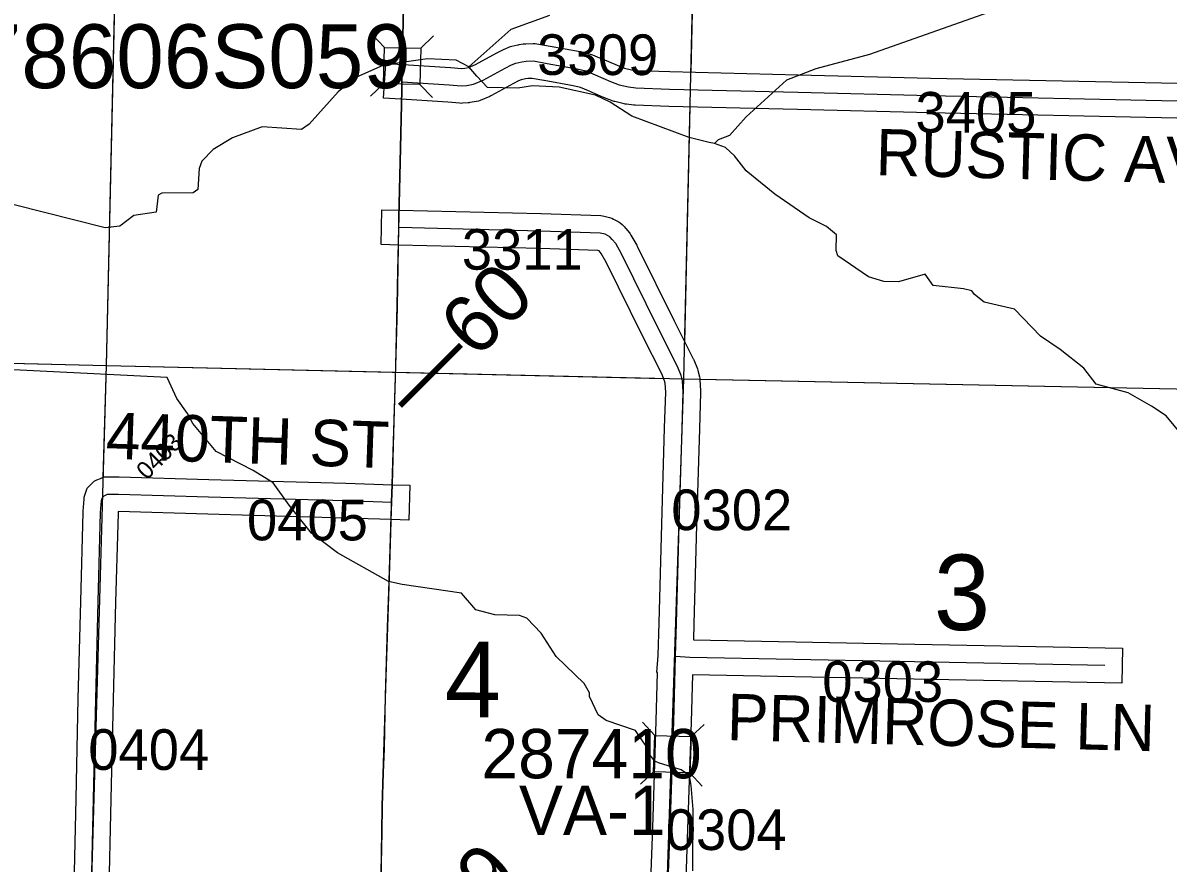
# Model space of a CAD drawing. Extents: x -132.8 to -73.3, y -60 to -26.
# Drawn here: x -96.035 to -94.063, y -39.937 to -38.489 of the extents above; entities that cross this region are included whole.
import ezdxf

# ---------------------------------------------------------------- set-up
doc = ezdxf.new("R2010")
doc.units = 0
for name, color, linetype in [('tdCoHydroRiver', 7, 'Continuous'), ('tdCoPriCL', 7, 'Continuous'), ('tdCoPrimary', 7, 'Continuous'), ('tdCoPriNonDiv', 7, 'Continuous'), ('tdCoPriNonDivCL', 7, 'Continuous'), ('tdCoSecRdNmbr', 7, 'Continuous'), ('tdCoSecRdTxt', 7, 'Continuous'), ('tdCoSecRteBand', 7, 'Continuous'), ('tdCoSecRteCL', 7, 'Continuous'), ('tdCoSectLine', 7, 'Continuous'), ('tdCoSectLinePart', 7, 'Continuous'), ('tdCoSectNmbr', 7, 'Continuous'), ('tdCoStrucNonDivPri', 7, 'Continuous'), ('tdCoStrucPriMaintName', 7, 'Continuous'), ('tdCoStrucSec', 7, 'Continuous'), ('tdCoStrucSecCoName', 7, 'Continuous'), ('tdCoStrucSecFHWANum', 7, 'Continuous'), ('tdCoSurfEarth', 7, 'Continuous'), ('tdCoSurfGravel', 7, 'Continuous'), ('tdCoTwpBndry', 7, 'Continuous'), ('tdCoTwpBndryShd', 7, 'Continuous'), ('tdStHwyPriRefPost1', 7, 'Continuous'), ('tdStHwyPriRefPost5', 7, 'Continuous')]:
    doc.layers.add(name, color=color, linetype=linetype)

msp = doc.modelspace()

# ---------------------------------------------------------------- linework, layer by layer
at = {"layer": 'tdCoHydroRiver'}
for points in [[(-93.6697, -38.3053), (-93.7217, -38.3026), (-93.7502, -38.3067), (-93.8282, -38.3414), (-93.9009, -38.343), (-93.9167, -38.3474), (-93.9567, -38.3718), (-93.9869, -38.3822), (-94.0752, -38.3772), (-94.132, -38.3807), (-94.2257, -38.4103), (-94.3738, -38.4719), (-94.5772, -38.5433), (-94.6693, -38.5682), (-94.7202, -38.5876), (-94.7894, -38.6508), (-94.8184, -38.6833), (-94.8375, -38.6908), (-94.844, -38.697)], [(-95.1281, -38.4765), (-95.1949, -38.5003), (-95.2672, -38.565)], [(-95.2672, -38.565), (-95.2891, -38.5535), (-95.338, -38.5509), (-95.4139, -38.562), (-95.4617, -38.583), (-95.4922, -38.6076), (-95.5423, -38.6634), (-95.5551, -38.6726), (-95.6229, -38.668), (-95.6738, -38.6874), (-95.7073, -38.7072), (-95.7267, -38.7273), (-95.7317, -38.7398), (-95.734, -38.776), (-95.742, -38.7822), (-95.7957, -38.7826), (-95.802, -38.7857), (-95.8058, -38.8155), (-95.8438, -38.8211), (-95.8679, -38.8395), (-95.8932, -38.8421), (-96.0501, -38.8025)], [(-94.844, -38.697), (-94.8534, -38.6952), (-94.8879, -38.6866), (-94.9866, -38.6498), (-95.0239, -38.6254), (-95.0489, -38.6138), (-95.1118, -38.5999), (-95.1575, -38.5973), (-95.1828, -38.6015), (-95.2349, -38.6004), (-95.2534, -38.5811), (-95.2672, -38.565)], [(-94.0387, -39.1997), (-94.0664, -39.166), (-94.0913, -39.1497), (-94.1318, -39.1268), (-94.1867, -39.1114), (-94.2083, -39.0842), (-94.2486, -39.0518), (-94.2828, -39.029), (-94.3276, -38.9823), (-94.3795, -38.9702), (-94.3965, -38.9572), (-94.4011, -38.9508), (-94.4153, -38.9473), (-94.4672, -38.9415), (-94.481, -38.9223), (-94.5271, -38.9355), (-94.5523, -38.935), (-94.5789, -38.9265), (-94.6318, -38.8907), (-94.6348, -38.8812), (-94.6342, -38.8544), (-94.6513, -38.8398), (-94.681, -38.825), (-94.7401, -38.7843), (-94.7897, -38.7439), (-94.8097, -38.7182), (-94.8252, -38.7037), (-94.844, -38.697)], [(-94.8812, -39.9501), (-94.8806, -39.8445), (-94.8844, -39.8034), (-94.8872, -39.786), (-94.9012, -39.7762), (-94.9404, -39.7643), (-94.9467, -39.7611), (-94.9574, -39.7482), (-94.9604, -39.7371), (-94.9803, -39.7083), (-95.0304, -39.6915), (-95.0444, -39.6817), (-95.0595, -39.6499), (-95.0594, -39.6435), (-95.0685, -39.6276), (-95.1165, -39.5808), (-95.1425, -39.5409), (-95.1672, -39.5151), (-95.1797, -39.5101), (-95.2223, -39.5092), (-95.2552, -39.5006), (-95.2799, -39.4717), (-95.3821, -39.4569), (-95.4057, -39.4517), (-95.493, -39.4026), (-95.5381, -39.3685), (-95.5765, -39.3204), (-95.6041, -39.2819), (-95.6384, -39.2607), (-95.7024, -39.2278), (-95.7424, -39.1796), (-95.7515, -39.1621), (-95.7699, -39.1365), (-95.7865, -39.0999), (-96.1207, -39.0834)]]:
    msp.add_lwpolyline(points, dxfattribs=at)
at = {"layer": 'tdCoPriCL'}
msp.add_lwpolyline([(-95.4189, -39.9924), (-95.4167, -39.8836), (-95.4162, -39.8392), (-95.4145, -39.7813), (-95.4125, -39.7396), (-95.4108, -39.6489), (-95.4071, -39.5307), (-95.4034, -39.4242), (-95.4004, -39.3293), (-95.4, -39.3149), (-95.399, -39.2844), (-95.3965, -39.1963), (-95.393, -39.0804), (-95.3923, -39.0517), (-95.3906, -38.9796), (-95.3898, -38.9428), (-95.3879, -38.8419), (-95.3876, -38.8257), (-95.3847, -38.7046), (-95.3824, -38.6042), (-95.3823, -38.5906), (-95.3819, -38.5633), (-95.3797, -38.4612)], dxfattribs=at)
at = {"layer": 'tdCoPrimary'}
msp.add_lwpolyline([(-95.4186, -39.9924), (-95.4163, -39.8836), (-95.4158, -39.8392), (-95.4141, -39.7813), (-95.4121, -39.7396), (-95.4104, -39.6489), (-95.4067, -39.5307), (-95.403, -39.4242), (-95.4001, -39.3293), (-95.3996, -39.3149), (-95.3986, -39.2844), (-95.3961, -39.1963), (-95.3927, -39.0804), (-95.3902, -38.9796), (-95.3895, -38.9428), (-95.3875, -38.8419), (-95.3872, -38.8257), (-95.3843, -38.7046), (-95.3821, -38.6042), (-95.3819, -38.5906), (-95.3816, -38.5633), (-95.3793, -38.4612)], dxfattribs=at)
msp.add_lwpolyline([(-95.4186, -39.9924), (-95.4163, -39.8836), (-95.4158, -39.8392), (-95.4141, -39.7813), (-95.4121, -39.7396), (-95.4104, -39.6489), (-95.4067, -39.5307), (-95.403, -39.4242), (-95.4001, -39.3293), (-95.3996, -39.3149), (-95.3986, -39.2844), (-95.3961, -39.1963), (-95.3927, -39.0804), (-95.3902, -38.9796), (-95.3895, -38.9428), (-95.3875, -38.8419), (-95.3872, -38.8257), (-95.3843, -38.7046), (-95.3821, -38.6042), (-95.3819, -38.5906), (-95.3816, -38.5633), (-95.3793, -38.4612)], dxfattribs=at)
msp.add_lwpolyline([(-95.4186, -39.9924), (-95.4163, -39.8836), (-95.4158, -39.8392), (-95.4141, -39.7813), (-95.4121, -39.7396), (-95.4104, -39.6489), (-95.4067, -39.5307), (-95.403, -39.4242), (-95.4001, -39.3293), (-95.3996, -39.3149), (-95.3986, -39.2844), (-95.3961, -39.1963), (-95.3927, -39.0804), (-95.3902, -38.9796), (-95.3895, -38.9428), (-95.3875, -38.8419), (-95.3872, -38.8257), (-95.3843, -38.7046), (-95.3821, -38.6042), (-95.3819, -38.5906), (-95.3816, -38.5633), (-95.3793, -38.4612)], dxfattribs=at)
at = {"layer": 'tdCoPriNonDiv'}
msp.add_lwpolyline([(-96.1371, -41.0466), (-95.9551, -41.0506), (-95.6914, -41.0577), (-95.6436, -41.0572), (-95.6042, -41.0544), (-95.58, -41.052), (-95.5607, -41.0474), (-95.5377, -41.0359), (-95.5164, -41.0217), (-95.5097, -41.0163), (-95.5015, -41.0085), (-95.4937, -41.0003), (-95.4791, -40.983), (-95.4641, -40.9585), (-95.453, -40.932), (-95.4469, -40.9078), (-95.4441, -40.8831), (-95.4226, -40.3221), (-95.4194, -40.092), (-95.4162, -39.8392), (-95.393, -39.0804), (-95.3824, -38.6042), (-95.3667, -37.9036)], dxfattribs=at)
at = {"layer": 'tdCoPriNonDivCL'}
msp.add_lwpolyline([(-95.4189, -39.9924), (-95.4167, -39.8836), (-95.4162, -39.8392), (-95.4145, -39.7813), (-95.4125, -39.7396), (-95.4108, -39.6489), (-95.4071, -39.5307), (-95.4034, -39.4242), (-95.4004, -39.3293), (-95.4, -39.3149), (-95.399, -39.2844), (-95.3965, -39.1963), (-95.393, -39.0804), (-95.3906, -38.9796), (-95.3898, -38.9428), (-95.3879, -38.8419), (-95.3876, -38.8257), (-95.3847, -38.7046), (-95.3824, -38.6042), (-95.3823, -38.5906), (-95.3819, -38.5633), (-95.3797, -38.4612)], dxfattribs=at)
msp.add_lwpolyline([(-95.4189, -39.9924), (-95.4167, -39.8836), (-95.4162, -39.8392), (-95.4145, -39.7813), (-95.4125, -39.7396), (-95.4108, -39.6489), (-95.4071, -39.5307), (-95.4034, -39.4242), (-95.4004, -39.3293), (-95.4, -39.3149), (-95.399, -39.2844), (-95.3965, -39.1963), (-95.393, -39.0804), (-95.3906, -38.9796), (-95.3898, -38.9428), (-95.3879, -38.8419), (-95.3876, -38.8257), (-95.3847, -38.7046), (-95.3824, -38.6042), (-95.3823, -38.5906), (-95.3819, -38.5633), (-95.3797, -38.4612)], dxfattribs=at)
at = {"layer": 'tdCoSecRteBand'}
for points in [[(-94.0479, -38.6532), (-94.4733, -38.6441), (-94.4734, -38.6441), (-94.4734, -38.6441), (-94.7013, -38.6384), (-94.9225, -38.633), (-94.9226, -38.633), (-94.9228, -38.633), (-94.9805, -38.631), (-94.9817, -38.631), (-94.9829, -38.6308), (-94.9957, -38.6293), (-94.9977, -38.6291), (-94.9996, -38.6286), (-95.0154, -38.6247), (-95.017, -38.6243), (-95.0187, -38.6237), (-95.0337, -38.618), (-95.0344, -38.6177), (-95.0351, -38.6174), (-95.0609, -38.6062), (-95.075, -38.6005), (-95.0872, -38.5973), (-95.1376, -38.5884), (-95.1377, -38.5884), (-95.1377, -38.5884), (-95.158, -38.5847), (-95.1656, -38.5849), (-95.1698, -38.5856), (-95.1772, -38.5873), (-95.1815, -38.589), (-95.1903, -38.5935), (-95.2279, -38.6142), (-95.2294, -38.615), (-95.2309, -38.6157), (-95.2477, -38.6226), (-95.2507, -38.6238), (-95.254, -38.6244), (-95.2653, -38.6264), (-95.2667, -38.6266), (-95.2682, -38.6267), (-95.2778, -38.6275), (-95.2802, -38.6277), (-95.2826, -38.6275), (-95.303, -38.6258), (-95.3838, -38.6206), (-95.4138, -38.6187), (-95.4099, -38.5588), (-95.38, -38.5607), (-95.2989, -38.5659), (-95.2986, -38.5659), (-95.2983, -38.5659), (-95.28, -38.5675), (-95.2742, -38.567), (-95.2675, -38.5659), (-95.2554, -38.5609), (-95.2189, -38.5407), (-95.2185, -38.5405), (-95.218, -38.5403), (-95.2074, -38.5349), (-95.2061, -38.5341), (-95.2046, -38.5336), (-95.197, -38.5306), (-95.1951, -38.5299), (-95.1931, -38.5294), (-95.1827, -38.527), (-95.1817, -38.5267), (-95.1807, -38.5265), (-95.1733, -38.5253), (-95.1711, -38.525), (-95.1689, -38.5249), (-95.1561, -38.5247), (-95.1531, -38.5246), (-95.1502, -38.5251), (-95.1271, -38.5293), (-95.0756, -38.5384), (-95.0745, -38.5386), (-95.0733, -38.5389), (-95.058, -38.5429), (-95.0561, -38.5434), (-95.0542, -38.5442), (-95.0379, -38.5508), (-95.0376, -38.5509), (-95.0373, -38.5511), (-95.0118, -38.5621), (-94.9991, -38.5669), (-94.9869, -38.57), (-94.9772, -38.5711), (-94.9209, -38.573), (-94.6998, -38.5784), (-94.6998, -38.5784), (-94.6998, -38.5784), (-94.472, -38.5841), (-94.0464, -38.5932)], [(-94.9554, -40.0137), (-94.9504, -39.8765), (-94.9443, -39.692), (-94.942, -39.6088), (-94.9431, -39.6087), (-94.9412, -39.5793), (-94.9396, -39.5229), (-94.9349, -39.353), (-94.9349, -39.3529), (-94.9349, -39.3529), (-94.93, -39.1869), (-94.93, -39.1869), (-94.93, -39.1869), (-94.928, -39.1254), (-94.929, -39.1099), (-94.9299, -39.1059), (-94.9349, -39.0938), (-94.9672, -39.0297), (-94.9673, -39.0296), (-94.9673, -39.0295), (-95.0306, -38.9013), (-95.0391, -38.8864), (-95.0425, -38.8821), (-95.0427, -38.8819), (-95.0432, -38.8816), (-95.0452, -38.8811), (-95.1445, -38.8777), (-95.3883, -38.8719), (-95.4183, -38.8712), (-95.4168, -38.8112), (-95.3868, -38.8119), (-95.1429, -38.8178), (-95.1428, -38.8178), (-95.1426, -38.8178), (-95.04, -38.8212), (-95.0369, -38.8213), (-95.0338, -38.8221), (-95.0249, -38.8243), (-95.0211, -38.8253), (-95.0177, -38.8271), (-95.0101, -38.8313), (-95.0063, -38.8334), (-95.0033, -38.8364), (-94.9989, -38.8408), (-94.9977, -38.842), (-94.9967, -38.8433), (-94.9907, -38.8507), (-94.9893, -38.8526), (-94.9881, -38.8546), (-94.978, -38.8724), (-94.9775, -38.8731), (-94.9772, -38.8739), (-94.9136, -39.0028), (-94.8808, -39.0678), (-94.8803, -39.0688), (-94.8799, -39.0698), (-94.8735, -39.0854), (-94.8725, -39.0878), (-94.8719, -39.0903), (-94.87, -39.0992), (-94.8695, -39.1015), (-94.8693, -39.1038), (-94.8681, -39.123), (-94.868, -39.1245), (-94.868, -39.1259), (-94.87, -39.1887), (-94.8749, -39.3547), (-94.8796, -39.5245), (-94.8796, -39.5245), (-94.8804, -39.5516), (-94.8804, -39.5525), (-94.5291, -39.5593), (-94.1713, -39.5662), (-94.1413, -39.5667), (-94.1424, -39.6267), (-94.1724, -39.6261), (-94.5302, -39.6192), (-94.8821, -39.6124), (-94.8843, -39.6937), (-94.8843, -39.6938), (-94.8843, -39.6939), (-94.8905, -39.8786), (-94.8905, -39.8786), (-94.8905, -39.8787), (-94.8954, -40.016)], [(-95.9475, -40.0035), (-95.9435, -39.8257), (-95.9435, -39.8257), (-95.9435, -39.8257), (-95.9396, -39.6538), (-95.9396, -39.6537), (-95.9396, -39.6537), (-95.9354, -39.486), (-95.9354, -39.486), (-95.9354, -39.486), (-95.9312, -39.3321), (-95.9312, -39.3314), (-95.9311, -39.3307), (-95.9297, -39.31), (-95.9294, -39.3063), (-95.9282, -39.3027), (-95.9265, -39.2975), (-95.9242, -39.2908), (-95.9192, -39.2858), (-95.9163, -39.2828), (-95.9124, -39.279), (-95.9075, -39.2768), (-95.9016, -39.274), (-95.8957, -39.2713), (-95.8891, -39.2713), (-95.8704, -39.2713), (-95.87, -39.2713), (-95.8695, -39.2713), (-95.7146, -39.2757), (-95.4792, -39.2824), (-95.4791, -39.2824), (-95.4791, -39.2824), (-95.3986, -39.285), (-95.3687, -39.2859), (-95.3706, -39.3459), (-95.4005, -39.3449), (-95.4809, -39.3424), (-95.7163, -39.3357), (-95.8708, -39.3313), (-95.871, -39.3313), (-95.8712, -39.3344), (-95.8754, -39.4876), (-95.8796, -39.6552), (-95.8835, -39.827), (-95.8875, -40.0048)]]:
    msp.add_lwpolyline(points, dxfattribs=at)
at = {"layer": 'tdCoSecRteCL'}
for points in [[(-95.3819, -38.5906), (-95.3008, -38.5958), (-95.2801, -38.5976), (-95.2705, -38.5968), (-95.2591, -38.5949), (-95.2424, -38.588), (-95.2044, -38.567), (-95.1938, -38.5616), (-95.1861, -38.5586), (-95.1758, -38.5561), (-95.1684, -38.5549), (-95.1555, -38.5547), (-95.1324, -38.5589), (-95.0808, -38.568), (-95.0655, -38.5719), (-95.0493, -38.5786), (-95.0231, -38.5899), (-95.0081, -38.5956), (-94.9923, -38.5995), (-94.9795, -38.601), (-94.9218, -38.603), (-94.7006, -38.6084), (-94.4727, -38.6141), (-94.0471, -38.6232)], [(-94.9112, -39.5807), (-94.9096, -39.5237), (-94.9049, -39.3538), (-94.9, -39.1878), (-94.898, -39.1249), (-94.8992, -39.1057), (-94.9012, -39.0968), (-94.9076, -39.0813), (-94.9404, -39.0162), (-95.0041, -38.8872), (-95.0142, -38.8695), (-95.0201, -38.8621), (-95.0245, -38.8576), (-95.0322, -38.8534), (-95.041, -38.8512), (-95.1436, -38.8478), (-95.3875, -38.8419)], [(-95.9183, -40.046), (-95.9175, -40.0041), (-95.9135, -39.8263), (-95.9096, -39.6545), (-95.9054, -39.4868), (-95.9012, -39.3329), (-95.8997, -39.3122), (-95.898, -39.307), (-95.895, -39.304), (-95.8891, -39.3013), (-95.8704, -39.3013), (-95.7154, -39.3057), (-95.48, -39.3124), (-95.3996, -39.3149)], [(-94.9284, -40.0798), (-94.9254, -40.0149), (-94.9205, -39.8776), (-94.9143, -39.6929), (-94.9112, -39.5807)], [(-94.9112, -39.5807), (-94.8868, -39.5823), (-94.5297, -39.5893), (-94.1718, -39.5962)]]:
    msp.add_lwpolyline(points, dxfattribs=at)
at = {"layer": 'tdCoSectLine'}
for points in [[(-95.8911, -39.0794), (-95.8682, -38.0804)], [(-94.8967, -39.1026), (-94.8738, -38.1058)], [(-96.8881, -39.0551), (-95.8911, -39.0794)], [(-95.9186, -40.046), (-95.8911, -39.0794)], [(-95.8911, -39.0794), (-94.8967, -39.1026)], [(-94.9288, -40.0798), (-94.8967, -39.1026)], [(-94.8967, -39.1026), (-93.9077, -39.1227)]]:
    msp.add_lwpolyline(points, dxfattribs=at)
at = {"layer": 'tdCoSectLinePart'}
for points in [[(-94.8845, -38.5735), (-94.8745, -38.1357)], [(-95.8911, -39.0794), (-95.8754, -38.3961)], [(-94.8952, -39.0397), (-94.8859, -38.6334)], [(-96.8585, -39.0558), (-95.8911, -39.0794)], [(-95.8966, -39.2726), (-95.8911, -39.0794)], [(-95.8911, -39.0794), (-94.932, -39.1018)], [(-94.8698, -39.1031), (-93.9077, -39.1227)]]:
    msp.add_lwpolyline(points, dxfattribs=at)
at = {"layer": 'tdCoStrucNonDivPri'}
for points in [[(-95.4342, -38.5087), (-95.4125, -38.5313), (-95.35, -38.5327)], [(-95.3279, -38.5115), (-95.35, -38.5327), (-95.3514, -38.5952)], [(-95.4365, -38.6155), (-95.4139, -38.5939), (-95.4125, -38.5313)], [(-95.3297, -38.6178), (-95.3514, -38.5952), (-95.4139, -38.5939)]]:
    msp.add_lwpolyline(points, dxfattribs=at)
at = {"layer": 'tdCoStrucSec'}
for points in [[(-95.4342, -38.5087), (-95.4125, -38.5313), (-95.35, -38.5327)], [(-95.3279, -38.5115), (-95.35, -38.5327), (-95.3514, -38.5952)], [(-95.4365, -38.6155), (-95.4139, -38.5939), (-95.4125, -38.5313)], [(-95.3297, -38.6178), (-95.3514, -38.5952), (-95.4139, -38.5939)], [(-94.9681, -39.6941), (-94.9468, -39.717), (-94.8842, -39.719)], [(-94.8619, -39.6981), (-94.8842, -39.719), (-94.8863, -39.7816)], [(-94.9717, -39.8009), (-94.9489, -39.7795), (-94.9468, -39.717)], [(-94.865, -39.8044), (-94.8863, -39.7816), (-94.9489, -39.7795)]]:
    msp.add_lwpolyline(points, dxfattribs=at)
at = {"layer": 'tdCoSurfEarth'}
msp.add_lwpolyline([(-95.4189, -40.0646), (-95.4347, -40.0603), (-95.4937, -40.058), (-95.6392, -40.0521), (-95.8399, -40.0472), (-95.9183, -40.046), (-95.9175, -40.0041), (-95.9135, -39.8263), (-95.9096, -39.6545), (-95.9054, -39.4868), (-95.9012, -39.3329), (-95.8997, -39.3122), (-95.898, -39.307), (-95.895, -39.304), (-95.8891, -39.3013), (-95.8704, -39.3013), (-95.7154, -39.3057)], dxfattribs=at)
at = {"layer": 'tdCoSurfGravel'}
for points in [[(-95.3819, -38.5906), (-95.3008, -38.5958), (-95.2801, -38.5976), (-95.2705, -38.5968), (-95.2591, -38.5949), (-95.2424, -38.588), (-95.2044, -38.567), (-95.1938, -38.5616), (-95.1861, -38.5586), (-95.1758, -38.5561), (-95.1684, -38.5549), (-95.1555, -38.5547), (-95.1324, -38.5589), (-95.0808, -38.568), (-95.0655, -38.5719), (-95.0493, -38.5786), (-95.0231, -38.5899), (-95.0081, -38.5956), (-94.9923, -38.5995), (-94.9795, -38.601), (-94.9218, -38.603), (-94.7006, -38.6084), (-94.4727, -38.6141), (-94.0471, -38.6232)], [(-94.9284, -40.0798), (-94.9254, -40.0149), (-94.9205, -39.8776), (-94.9143, -39.6929), (-94.9112, -39.5807), (-94.9096, -39.5237), (-94.9049, -39.3538), (-94.9, -39.1878), (-94.898, -39.1249), (-94.8992, -39.1057), (-94.9012, -39.0968), (-94.9076, -39.0813), (-94.9404, -39.0162), (-95.0041, -38.8872), (-95.0142, -38.8695), (-95.0201, -38.8621), (-95.0245, -38.8576), (-95.0322, -38.8534), (-95.041, -38.8512), (-95.1436, -38.8478), (-95.3875, -38.8419)], [(-95.7154, -39.3057), (-95.48, -39.3124), (-95.3996, -39.3149)], [(-94.9112, -39.5807), (-94.8868, -39.5823), (-94.5297, -39.5893), (-94.1718, -39.5962)]]:
    msp.add_lwpolyline(points, dxfattribs=at)
at = {"layer": 'tdCoTwpBndry'}
for points in [[(-96.8581, -39.0558), (-95.8911, -39.0794), (-94.932, -39.1018)], [(-94.8695, -39.1031), (-93.9077, -39.1227), (-92.9408, -39.1442)]]:
    msp.add_lwpolyline(points, dxfattribs=at)
at = {"layer": 'tdCoTwpBndryShd'}
msp.add_lwpolyline([(-106.7236, -38.7848), (-105.728, -38.8086), (-104.7303, -38.8432), (-103.7331, -38.8774), (-102.8073, -38.9026), (-101.8117, -38.9301), (-100.8159, -38.959), (-99.8163, -38.9833), (-98.8197, -39.0068), (-97.8233, -39.0296), (-96.8881, -39.0551), (-95.8911, -39.0794), (-94.8967, -39.1026), (-93.9077, -39.1227), (-92.9108, -39.1449), (-91.9134, -39.1669), (-90.9452, -39.1903), (-89.9443, -39.2161), (-88.9458, -39.2388), (-87.9547, -39.2627), (-86.9487, -39.2862), (-85.9517, -39.3085)], dxfattribs=at)

# ---------------------------------------------------------------- texts
at = {"layer": 'tdCoSecRdNmbr'}
for s, height, rotation, p in [('3309', 0.07, 359.9283, (-95.1493, -38.5787)), ('3405', 0.07, 359.9289, (-94.498, -38.6781)), ('3311', 0.07, 359.9283, (-95.2791, -38.9143)), ('0403', 0.03, 44.9278, (-95.8216, -39.2779)), ('0302', 0.07, 359.9286, (-94.9185, -39.3632)), ('0405', 0.07, 359.928, (-95.6492, -39.3807)), ('0303', 0.07, 359.9287, (-94.6585, -39.6591)), ('0404', 0.07, 359.9278, (-95.9225, -39.7763)), ('0304', 0.07, 359.9286, (-94.928, -39.9144))]:
    msp.add_text(s, height=height, rotation=rotation, dxfattribs=at).set_placement(p)
at = {"layer": 'tdCoSecRdTxt'}
for s, rotation, p in [('RUSTIC AVE', 358.4703, (-94.5671, -38.7515)), ('440TH ST', 358.0615, (-95.8931, -39.24)), ('PRIMROSE LN', 358.4846, (-94.8233, -39.7249))]:
    msp.add_text(s, height=0.08, rotation=rotation, dxfattribs=at).set_placement(p)
at = {"layer": 'tdCoSectNmbr'}
for s, rotation, p in [('3', 359.9288, (-94.4663, -39.5353)), ('4', 359.9282, (-95.3085, -39.6855))]:
    msp.add_text(s, height=0.13, rotation=rotation, dxfattribs=at).set_placement(p)
at = {"layer": 'tdCoStrucPriMaintName'}
msp.add_text('78606S059', height=0.11, dxfattribs=at).set_placement((-96.1196, -38.6015))
msp.add_text('78606S059', height=0.11, dxfattribs=at).set_placement((-96.1196, -38.6015))
msp.add_text('78606S059', height=0.11, dxfattribs=at).set_placement((-96.1196, -38.6015))
at = {"layer": 'tdCoStrucSecCoName'}
msp.add_text('VA-1', height=0.085, dxfattribs=at).set_placement((-95.1808, -39.8885))
at = {"layer": 'tdCoStrucSecFHWANum'}
msp.add_text('287410', height=0.085, dxfattribs=at).set_placement((-95.2454, -39.7909))
at = {"layer": 'tdStHwyPriRefPost1'}
for s, p in [('‒‒60', (-95.3595, -39.1751)), ('‒‒59', (-95.3845, -40.1752))]:
    msp.add_text(s, height=0.1, rotation=45, dxfattribs=at).set_placement(p)
at = {"layer": 'tdStHwyPriRefPost5'}
msp.add_text('‒‒60', height=0.1, rotation=45, dxfattribs=at).set_placement((-95.3595, -39.1751))

doc.saveas('drawing.dxf')
